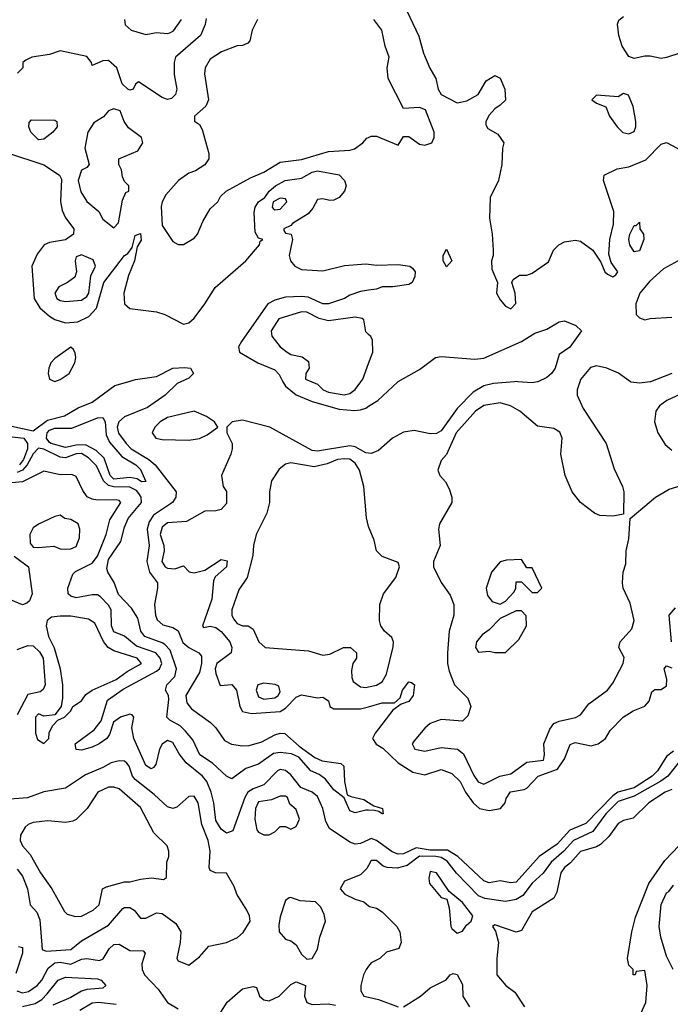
# Model space of a CAD drawing. Header units: inches. Extents: x 2380249 to 2585472, y 382747 to 546448.
# Tile 573 of 626: x 2558700 to 2561125, y 467680 to 471349. Entities that reach past the tile are written whole.
import ezdxf

# ---------------------------------------------------------------- set-up
doc = ezdxf.new("R2010")
doc.units = ezdxf.units.IN
doc.header["$MEASUREMENT"] = 0
for name, color, linetype in [('C5456', 7, 'Continuous'), ('C5457', 7, 'Continuous'), ('C5466', 7, 'Continuous'), ('C5467', 7, 'Continuous')]:
    doc.layers.add(name, color=color, linetype=linetype)

msp = doc.modelspace()

# ---------------------------------------------------------------- linework, layer by layer
at = {"layer": 'C5456', "color": 4}
for points, elevation in [([(2558461.5, 470000), (2558473, 469970), (2558490.6, 469950), (2558555.6, 469935.6), (2558582.2, 469922.2), (2558630, 469868.4), (2558670, 469834.4), (2558750, 469817), (2558803.1, 469856.9), (2558867, 469873), (2558917.7, 469902.3), (2558970, 469923.7), (2559054.7, 469985.3), (2559103.2, 470000)], 16), ([(2559300.4, 470000), (2559286.1, 469993.9), (2559242, 469950), (2559175.7, 469904.3), (2559090, 469868.7), (2559069.5, 469850.5), (2559062.9, 469830), (2559068, 469808), (2559096, 469770), (2559114.9, 469750), (2559180.3, 469710), (2559204.2, 469690), (2559283.2, 469590), (2559281.5, 469570), (2559268.8, 469550), (2559197.7, 469502.3), (2559181.8, 469478.2), (2559174.5, 469450), (2559182.3, 469390), (2559173.1, 469330), (2559183.2, 469290), (2559213, 469250), (2559213.5, 469230), (2559201.4, 469170), (2559205.4, 469130), (2559212.4, 469112.4), (2559233.5, 469093.5), (2559270, 469084.1), (2559290, 469071.6), (2559307.6, 469027.6), (2559329.5, 469009.5), (2559367, 468990), (2559376.6, 468976.6), (2559377.2, 468950), (2559370, 468916.2), (2559318.5, 468830), (2559322.8, 468802.7), (2559340.3, 468780.3), (2559410.4, 468730), (2559430, 468710.4), (2559462.9, 468662.8), (2559489, 468649), (2559530, 468642.6), (2559555.4, 468644.6), (2559601.7, 468658.3), (2559650, 468684.4), (2559670, 468690.2), (2559688.4, 468688.4), (2559741.2, 468641.2), (2559799.5, 468599.5), (2559827, 468587), (2559896.7, 468576.7), (2559907.5, 468567.5), (2559910.3, 468510.3), (2559920.7, 468460.7), (2559933.7, 468453.7), (2559982.5, 468442.5), (2560000, 468431.9)], 16), ([(2559680.8, 470000), (2559690, 469983.1), (2559730, 469951.3), (2559790, 469926.4), (2559890, 469898.2), (2559947.5, 469892.5), (2559970, 469894.9), (2559990, 469902), (2560000, 469908.4)], 24), ([(2559788.3, 470000), (2559810, 469990.8), (2559831, 469970), (2559850, 469961.6), (2559909.2, 469950.8), (2559930, 469956), (2559950, 469971.3), (2559971.5, 470000)], 28), ([(2560000, 469733.9), (2559990, 469735.1), (2559950, 469757.2), (2559930, 469761.2), (2559810, 469741.1), (2559790, 469743), (2559631.8, 469830), (2559530, 469856.9), (2559491.3, 469850), (2559471, 469830), (2559471, 469810), (2559491, 469770), (2559491, 469750), (2559486.8, 469730), (2559451.3, 469650), (2559458, 469610), (2559470.5, 469590.5), (2559470, 469546), (2559450, 469523.7), (2559430, 469518.4), (2559390, 469518), (2559320.8, 469479.2), (2559250, 469474), (2559230, 469457.7), (2559223.5, 469430), (2559236.5, 469390), (2559238.3, 469370), (2559229.2, 469330), (2559242, 469310), (2559250, 469305.7), (2559278, 469302), (2559310, 469314), (2559330.9, 469290.9), (2559350, 469287.3), (2559390, 469297.3), (2559450, 469337.3), (2559472.8, 469332.8), (2559470.5, 469310), (2559427.7, 469272.3), (2559421.6, 469258.4), (2559416.3, 469190), (2559381, 469090), (2559384.5, 469084.5), (2559410, 469088.4), (2559430, 469083.7), (2559450, 469068.5), (2559482.6, 469030), (2559490.4, 469010), (2559488.2, 468990), (2559434.4, 468950), (2559428.3, 468930), (2559430, 468912), (2559447.3, 468867.3), (2559490, 468871), (2559507.3, 468850), (2559520.4, 468790), (2559530.4, 468770.4), (2559563.1, 468763.1), (2559670, 468771.5), (2559690, 468783.1), (2559730, 468824.9), (2559750, 468832.7), (2559810, 468822.4), (2559830, 468824), (2559850, 468811), (2559856, 468790), (2559870, 468780.7), (2559970, 468780.3), (2560000, 468788.8)], 24), ([(2558650, 469796.5), (2558714.6, 469790), (2558729.2, 469770), (2558729.2, 469750), (2558713.5, 469710), (2558698.8, 469690)], 12), ([(2560000, 468403.2), (2559990, 468403.7), (2559950, 468393.2), (2559930, 468401.2), (2559909.5, 468449.5), (2559870, 468478.4), (2559839.2, 468519.2), (2559815.8, 468535.8), (2559784.5, 468550), (2559740.5, 468600.5), (2559712.9, 468612.9), (2559670, 468618.5), (2559645.5, 468614.5), (2559590, 468574.7), (2559542, 468558), (2559490, 468519.6), (2559470, 468529.6), (2559418.1, 468578.1), (2559371.2, 468610), (2559344.9, 468664.9), (2559318.1, 468698.1), (2559297.4, 468717.4), (2559258.8, 468738.8), (2559247.6, 468750), (2559255.1, 468815.1), (2559254, 468830), (2559242.9, 468850), (2559247.6, 468870), (2559278.3, 468901.7), (2559283.7, 468930), (2559259.8, 468999.8), (2559241.1, 469021.1), (2559230, 469027.1), (2559166, 469050), (2559151.6, 469070), (2559139.3, 469119.3), (2559115.9, 469155.8), (2559067.4, 469207.4), (2559051.8, 469251.8), (2559028, 469290), (2559024.2, 469304.2), (2559030, 469336.9), (2559076, 469404), (2559090, 469458), (2559103.7, 469490), (2559153.5, 469550), (2559152.8, 469570), (2559143.6, 469583.6), (2559134.4, 469594.4), (2559110, 469606.9), (2559050, 469607.9), (2559030, 469613.4), (2559011.4, 469630), (2558986.1, 469686.1), (2558956.1, 469716.1), (2558930, 469732), (2558910, 469730.6), (2558870, 469715.7), (2558850, 469718.9), (2558790, 469749.1), (2558770, 469752.8), (2558750, 469731.2), (2558727.6, 469690), (2558710, 469670.6), (2558690, 469662.2)], 16), ([(2560000, 469460.8), (2559992.5, 469492.5), (2559982.4, 469610), (2559966, 469670), (2559950, 469697), (2559930, 469711.2), (2559910, 469712.4), (2559884.7, 469710), (2559845.9, 469694.2), (2559796.7, 469683.3), (2559710, 469698), (2559690, 469693.2), (2559666.4, 469673.6), (2559638, 469630), (2559630.6, 469590), (2559630.7, 469550), (2559620.5, 469510), (2559581.1, 469430), (2559570.4, 469390), (2559568.1, 469351.9), (2559547.7, 469270), (2559516.1, 469223.9), (2559490.7, 469150), (2559490.7, 469130), (2559495.9, 469115.9), (2559510, 469098.8), (2559530, 469090.8), (2559550.6, 469090.6), (2559570, 469078), (2559591, 469030), (2559614, 469010), (2559776.4, 468996.4), (2559830, 468980.7), (2559855.5, 468984.5), (2559906, 469010), (2559932, 469010), (2559954.8, 468990), (2559954.8, 468970), (2559941, 468950), (2559936.3, 468923.7), (2559937.5, 468897.5), (2559943.1, 468883.1), (2559970, 468863), (2559990, 468860.4), (2560000, 468862.4)], 28), ([(2560000, 468293), (2559970, 468279.2), (2559950, 468276.8), (2559930, 468283.5), (2559854.8, 468334.8), (2559840.9, 468360.9), (2559829.8, 468410), (2559810, 468453.7), (2559790, 468469.7), (2559747.2, 468487.2), (2559710, 468534.5), (2559690, 468551.6), (2559670, 468554.2), (2559660.4, 468550), (2559610, 468497.7), (2559570, 468482.4), (2559550.2, 468469.8), (2559538.6, 468450), (2559493.7, 468326.3), (2559470, 468318), (2559450, 468332.3), (2559430, 468365.2), (2559423.1, 468430), (2559413.6, 468470), (2559396.8, 468510), (2559381, 468530), (2559319.6, 468579.6), (2559293.4, 468613.4), (2559270, 468655.8), (2559250, 468662.6), (2559230, 468649.5), (2559220.3, 468630), (2559206.6, 468573.4), (2559198.3, 468561.7), (2559190, 468557), (2559170, 468569.5), (2559124.4, 468670), (2559117.7, 468710), (2559125.2, 468750), (2559118.9, 468758.9), (2559110, 468760.9), (2559074.8, 468750), (2559048.7, 468731.3), (2559034.8, 468685.2), (2559023.8, 468670), (2558996.3, 468650), (2558970, 468637.6), (2558930, 468627), (2558909.5, 468629.5), (2558906.6, 468650), (2558976.9, 468703.1), (2559003.5, 468736.5), (2559026.3, 468813.7), (2559085.6, 468854.4), (2559210, 468921.6), (2559221, 468930), (2559228.8, 468950), (2559223.2, 468970), (2559206.9, 468990), (2559134.8, 469014.8), (2559090, 469051.5), (2559050, 469067.3), (2559041.2, 469090), (2559040.9, 469150), (2559030, 469167.8), (2558999.5, 469199.5), (2558990, 469206), (2558970, 469205.4), (2558910, 469194), (2558890, 469200.7), (2558880.7, 469210), (2558878.9, 469230), (2558897.4, 469282.6), (2558907.3, 469292.7), (2558970, 469323.2), (2558989.8, 469350), (2559021.7, 469430), (2559035.2, 469484.8), (2559076.9, 469550), (2559070, 469557.6), (2559059.5, 469559.5), (2558990, 469558.7), (2558970, 469562), (2558951.3, 469571.3), (2558934.6, 469594.6), (2558910, 469647), (2558894.3, 469654.3), (2558850, 469653), (2558790, 469666.6), (2558710, 469626.9), (2558670, 469623.7)], 24), ([(2558678.4, 469350), (2558732.4, 469310), (2558746.5, 469210), (2558736.1, 469183.9), (2558725.9, 469174.1), (2558710, 469168.3), (2558650, 469193.1)], 24), ([(2558690, 469002.4), (2558730, 469017.2), (2558750, 469015.2), (2558773.9, 468993.9), (2558786.4, 468970), (2558794, 468870), (2558786.7, 468853.3), (2558776.2, 468843.8), (2558730, 468834), (2558690, 468758)], 24), ([(2558690, 468183.8), (2558710, 468157.3), (2558728, 468110), (2558738.8, 468050), (2558762.8, 468022.8), (2558774.7, 467994.7), (2558783.9, 467883.9), (2558798, 467878), (2558890, 467883.7), (2558930, 467915.8), (2559030, 467974.9), (2559083.8, 468036.2), (2559090, 468040.5), (2559110, 468040.5), (2559126.8, 468030), (2559150, 468001), (2559170, 468000.7), (2559210, 468020.4), (2559230, 468018.4), (2559281.3, 467981.3), (2559300.5, 467950), (2559298, 467910), (2559284.7, 467850), (2559290, 467842), (2559330, 467826), (2559370, 467856), (2559404.1, 467895.9), (2559470, 467910.4), (2559511.7, 467928.3), (2559533.1, 467946.9), (2559558, 467990), (2559556, 468010), (2559546.6, 468030), (2559509.3, 468090), (2559498.9, 468118.9), (2559470, 468168.7), (2559429.4, 468169.4), (2559410, 468178), (2559406, 468190), (2559409.5, 468250.5), (2559402.4, 468290), (2559378.9, 468350), (2559365.2, 468430), (2559350, 468455.3), (2559330, 468454), (2559285.5, 468414.5), (2559270, 468409.5), (2559250, 468415.1), (2559201, 468461), (2559130, 468517.6), (2559119.7, 468530), (2559107.3, 468567.3), (2559098.4, 468578.4), (2559090, 468585.2), (2559070, 468586.6), (2559039.9, 468580.1), (2559010, 468562), (2558944.9, 468535.1), (2558870, 468485.6), (2558790, 468472), (2558729.2, 468449.2), (2558630, 468442)], 28), ([(2560000, 468197.5), (2559993.7, 468186.3), (2559970, 468162), (2559910, 468138), (2559894, 468110), (2559912, 468090), (2559950, 468071.3), (2559982, 468062), (2560000, 468046.7)], 28), ([(2558689.2, 467730), (2558710, 467723), (2558732.6, 467727.4), (2558764.1, 467750), (2558781.5, 467770), (2558806, 467814), (2558830, 467833.8), (2558850, 467836.2), (2558890, 467829.5), (2558930, 467847.6), (2558950, 467850.4), (2558997.2, 467842.7), (2559010.9, 467849.1), (2559033.3, 467886.7), (2559050, 467902.4), (2559070, 467903.8), (2559110, 467879.6), (2559159.3, 467879.3), (2559166.8, 467870), (2559154.3, 467830), (2559155.6, 467810), (2559164.6, 467790), (2559215.7, 467735.7), (2559250, 467686), (2559290, 467663.2)], 24), ([(2558695.2, 467895.2), (2558710, 467891), (2558710.3, 467870), (2558685, 467795)], 24), ([(2560000, 467821.4), (2559991, 467810), (2559981, 467790), (2559971, 467750), (2559971, 467730), (2559982, 467710), (2560000, 467705.9)], 28), ([(2558710, 467671.4), (2558757.6, 467682.4), (2558781.9, 467698.1), (2558801.6, 467718.4), (2558842.8, 467770), (2558870, 467780.4), (2558990, 467774), (2559003, 467770), (2559020.3, 467750), (2559010, 467739.7), (2558950, 467734.8), (2558930, 467729.1), (2558890, 467704.5), (2558823.2, 467676.8)], 16), ([(2559449.3, 467650), (2559472.9, 467687.1), (2559530, 467737.3), (2559570, 467746), (2559582, 467742), (2559594, 467710), (2559610, 467696.3), (2559630, 467692.7), (2559666.6, 467710), (2559710, 467754), (2559730, 467764), (2559764.7, 467750), (2559760.5, 467710), (2559770, 467686.4), (2559790, 467678.7), (2559850, 467681.3), (2559876.7, 467676.7)], 24), ([(2559059.4, 467679.4), (2558993.4, 467686.6), (2558970, 467683.5), (2558923.7, 467656.3)], 24)]:
    msp.add_lwpolyline(points, dxfattribs=dict(at, elevation=elevation))
for points, elevation in [([(2559350, 469889.6), (2559250, 469866.3), (2559223, 469850), (2559203, 469830), (2559193.4, 469810), (2559207.3, 469790), (2559230, 469784.9), (2559330, 469782.7), (2559370, 469788.7), (2559398, 469802), (2559438, 469830), (2559425.2, 469850), (2559396, 469870)], 24), ([(2559153.2, 469626.8), (2559137.5, 469637.5), (2559110, 469642.4), (2559050, 469636.3), (2559036.3, 469650), (2559014.7, 469714.8), (2558984.1, 469744.1), (2558944.2, 469764.2), (2558910, 469763.5), (2558870, 469754.7), (2558817.2, 469770), (2558810, 469773.3), (2558799.8, 469790), (2558802.4, 469810), (2558810, 469819.6), (2558830, 469827.4), (2558893.6, 469826.4), (2558990, 469864.9), (2559010, 469866), (2559018, 469850), (2559021.4, 469801.4), (2559034.7, 469774.7), (2559080.7, 469720.7), (2559133, 469690), (2559150, 469673), (2559170, 469628)], 12), ([(2558850, 469502), (2558830, 469498), (2558770, 469469.3), (2558750, 469456), (2558737.1, 469430), (2558738.8, 469398.8), (2558750, 469383.8), (2558770, 469381.6), (2558827.1, 469387.1), (2558850, 469377.3), (2558870, 469376.3), (2558890, 469377.3), (2558910, 469386), (2558922, 469418), (2558923.7, 469450), (2558917.2, 469470), (2558890, 469486.6), (2558868, 469490)], 28), ([(2558890, 469126), (2558850, 469126), (2558818, 469122), (2558802, 469110), (2558798, 469090), (2558806.8, 469050), (2558828.6, 469008.6), (2558850.8, 468930), (2558859.1, 468870), (2558858.8, 468821.2), (2558854, 468790), (2558830, 468758), (2558790, 468754), (2558770, 468762), (2558758, 468750), (2558758, 468690), (2558766, 468666), (2558790, 468652), (2558808, 468670), (2558808.8, 468691.1), (2558822, 468718), (2558842, 468738), (2558866, 468750), (2558890, 468774), (2558898, 468790), (2558930, 468811), (2558946.2, 468833.8), (2558969.7, 468850.3), (2559059.3, 468890), (2559100.1, 468919.9), (2559153.2, 468950), (2559138, 468970), (2559050, 468997.4), (2559029.8, 469009.8), (2559011.6, 469031.6), (2558980.1, 469100.1), (2558955.6, 469115.6)], 28), ([(2559610, 468876.2), (2559587.3, 468870), (2559580.5, 468850), (2559590, 468826), (2559610, 468817.1), (2559650, 468821.6), (2559662.7, 468830), (2559670, 468844.7), (2559665.6, 468865.6), (2559651.7, 468871.7)], 28), ([(2559050, 468489.3), (2559030, 468489.3), (2558991, 468470), (2558951.3, 468410), (2558910, 468368.7), (2558898, 468362), (2558870, 468357.2), (2558804, 468364), (2558750, 468357), (2558730.5, 468349.5), (2558719.9, 468340.1), (2558702.8, 468310), (2558701, 468290), (2558710.6, 468270.6), (2558738.3, 468238.3), (2558777.1, 468170), (2558819.1, 468110), (2558866, 468026), (2558876, 468016), (2558907.5, 468007.5), (2558930, 468008), (2558973.2, 468030), (2558996, 468050), (2559008.7, 468110), (2559022.7, 468117.3), (2559090, 468136), (2559110, 468136), (2559150, 468146), (2559191, 468151), (2559235.3, 468144.7), (2559247.3, 468152.7), (2559248, 468210), (2559255.3, 468230), (2559255.3, 468250), (2559248.7, 468270), (2559199.3, 468319.3), (2559150, 468412.7), (2559070, 468482.7)], 32), ([(2559690, 468455.3), (2559670, 468455.3), (2559638.5, 468441.5), (2559590, 468434), (2559578.4, 468410), (2559575.5, 468370), (2559584, 468330), (2559590, 468321), (2559610, 468311), (2559628.8, 468311.1), (2559650, 468322), (2559670, 468342), (2559690, 468342), (2559710, 468332), (2559730, 468342), (2559742, 468370), (2559730, 468406), (2559706, 468426), (2559698, 468450)], 28), ([(2559710, 468078), (2559703.6, 468076.4), (2559690, 468066), (2559670, 468006), (2559664.9, 467975.1), (2559667.3, 467950), (2559690, 467922.8), (2559710, 467916), (2559730, 467901), (2559750, 467866), (2559770, 467847.7), (2559790, 467851), (2559810, 467884.7), (2559818, 467930), (2559839.3, 467990), (2559834.8, 468014.8), (2559822, 468042), (2559802, 468062), (2559744.7, 468064.7)], 28)]:
    msp.add_lwpolyline(points, close=True, dxfattribs=dict(at, elevation=elevation))
at = {"layer": 'C5457', "color": 4}
for points, elevation in [([(2559394, 471354), (2559390.9, 471330.9), (2559373, 471290), (2559280.5, 471210), (2559274.9, 471190), (2559275.3, 471144.7), (2559285.3, 471090), (2559280.4, 471070), (2559265.1, 471054.9), (2559250, 471051.5), (2559230, 471059.7), (2559142, 471118), (2559131.3, 471108.7), (2559122, 471090), (2559110, 471086.6), (2559102, 471090), (2559081.2, 471110), (2559062, 471170), (2559030, 471197), (2559010, 471196), (2558970, 471178), (2558966.6, 471190), (2558950, 471211.6), (2558850, 471233.6), (2558810, 471219.8), (2558744.7, 471210), (2558722, 471198), (2558710.9, 471189.1), (2558710.7, 471170), (2558691, 471150)], 24), ([(2559090.4, 471350), (2559092.7, 471330), (2559114.8, 471310), (2559170, 471293.7), (2559210, 471301.7), (2559250, 471297.6), (2559259.4, 471300.6), (2559272.5, 471307.5), (2559302.7, 471350)], 24), ([(2559586, 471350), (2559566, 471310), (2559557.3, 471270), (2559550, 471261.2), (2559530, 471253.2), (2559510, 471252.3), (2559452, 471230), (2559410, 471202), (2559390.7, 471170), (2559387.9, 471147.9), (2559402.8, 471050), (2559393, 471027), (2559351.3, 470990), (2559351.6, 470971.6), (2559370, 470958), (2559379.8, 470939.8), (2559404.7, 470850), (2559404.7, 470830), (2559390, 470808.7), (2559354.4, 470785.6), (2559330, 470777.2), (2559291.3, 470750), (2559243.9, 470696.1), (2559230.6, 470670), (2559227.3, 470652.7), (2559230, 470582), (2559270, 470522), (2559290, 470511.3), (2559310, 470510.8), (2559350, 470534.8), (2559362.7, 470550), (2559382.5, 470597.5), (2559410, 470644.7), (2559438, 470670), (2559448, 470690), (2559469.4, 470710.6), (2559560.1, 470759.9), (2559610, 470780.5), (2559670, 470818.8), (2559750, 470828.7), (2559850, 470858.4), (2559930, 470863), (2559947.7, 470867.7), (2559979, 470890), (2559992.9, 470907.1), (2560000, 470910.3)], 28), ([(2558650, 470854), (2558790, 470808), (2558847.7, 470770), (2558854.9, 470754.9), (2558852.1, 470672.1), (2558858.3, 470638.3), (2558870, 470610.8), (2558901.6, 470570), (2558900.5, 470550), (2558870, 470528.2), (2558810, 470518.4), (2558790.4, 470509.6), (2558764.4, 470475.6), (2558744.2, 470430), (2558753.7, 470310), (2558775.1, 470275.1), (2558810, 470243.7), (2558830, 470232), (2558870, 470219.5), (2558916.3, 470223.7), (2558957.5, 470242.5), (2558985.9, 470274.1), (2559013.5, 470370), (2559089.6, 470470), (2559102, 470478), (2559119.3, 470500.7), (2559130, 470544.7), (2559150, 470552), (2559152.1, 470527.9), (2559137.3, 470502.7), (2559127.7, 470450), (2559104.6, 470395.4), (2559087.4, 470330), (2559090.4, 470290.4), (2559110, 470273.4), (2559210, 470260.4), (2559241, 470250), (2559310, 470214.8), (2559330, 470219.1), (2559350, 470237.3), (2559389.6, 470290), (2559428.3, 470351.7), (2559542.9, 470450), (2559594, 470510), (2559596.4, 470523.6), (2559606, 470530), (2559590, 470535.3), (2559577.2, 470557.2), (2559574, 470630), (2559577.2, 470650), (2559589.2, 470670), (2559612.9, 470687.1), (2559629.4, 470710), (2559653.2, 470730), (2559689.2, 470750), (2559750, 470759.1), (2559790, 470780.4), (2559810, 470786), (2559890.4, 470770.4), (2559910.4, 470750.4), (2559916.3, 470730), (2559910.6, 470710), (2559890, 470686.6), (2559870, 470677), (2559855.5, 470675.5), (2559830, 470681.2), (2559810, 470679), (2559792.7, 470647.3), (2559774.2, 470625.8), (2559716, 470590), (2559710, 470582), (2559684.7, 470570), (2559683.6, 470563.6), (2559690, 470554), (2559712, 470550), (2559716, 470530), (2559704.4, 470470), (2559708.4, 470450), (2559724.9, 470430), (2559750, 470418), (2559830, 470413), (2559910, 470433), (2559990, 470439.1), (2560000, 470437.9)], 24), ([(2560000, 470340.6), (2559970, 470336), (2559930, 470322.7), (2559910, 470309.5), (2559850, 470289.6), (2559830, 470289.6), (2559775.1, 470315.1), (2559750, 470317.4), (2559690, 470314.7), (2559650, 470304), (2559624.4, 470290), (2559526.4, 470150), (2559515.5, 470130), (2559519.1, 470110), (2559586.8, 470070), (2559650, 470043.7), (2559666.5, 470026.5), (2559680.8, 470000)], 24), ([(2560000, 470176.4), (2559990, 470186), (2559982, 470230), (2559975.5, 470235.5), (2559950, 470240.9), (2559850, 470227), (2559815.6, 470235.6), (2559770, 470258.7), (2559750, 470260.5), (2559665.9, 470234.2), (2559637.3, 470190), (2559638.8, 470170), (2559671, 470130), (2559696, 470110), (2559710, 470102), (2559752.5, 470092.5), (2559775.5, 470075.5), (2559778.8, 470050), (2559766, 470030), (2559764.7, 470010), (2559788.3, 470000)], 28), ([(2559971.5, 470000), (2559979, 470010), (2560000, 470067.8)], 28), ([(2559103.2, 470000), (2559131.4, 470008.5), (2559210, 470019.7), (2559270, 470050.2), (2559313.5, 470053.5), (2559336, 470050), (2559347.3, 470030), (2559330, 470012.7), (2559300.4, 470000)], 16)]:
    msp.add_lwpolyline(points, dxfattribs=dict(at, elevation=elevation))
for points, elevation in [([(2559050, 471017.2), (2559030, 471009), (2559012.4, 470987.6), (2558975.6, 470964.4), (2558953, 470930), (2558942.8, 470870), (2558958, 470810), (2558950, 470798), (2558930, 470788.7), (2558918, 470750), (2558927.1, 470707.1), (2558950, 470671.3), (2558994.4, 470634.4), (2559010, 470606), (2559050, 470574), (2559068, 470592), (2559083.2, 470676.8), (2559095.3, 470704.7), (2559106, 470710), (2559106, 470730), (2559090, 470746), (2559083.1, 470763.1), (2559079, 470790), (2559069, 470810), (2559069, 470830), (2559139.5, 470860.5), (2559159, 470890), (2559154, 470910), (2559105.6, 470945.6), (2559089.4, 470970), (2559074, 471010)], 28), ([(2558770, 470900.9), (2558740.9, 470930), (2558733.2, 470950), (2558734.6, 470965.4), (2558744, 470976), (2558830, 470974.8), (2558838, 470970), (2558838.8, 470950), (2558822.8, 470930), (2558790, 470904.5)], 24), ([(2559670, 470684), (2559644.7, 470670), (2559641, 470650), (2559644.9, 470644.9), (2559650, 470641), (2559670, 470642.8), (2559695.1, 470670), (2559690, 470682)], 24), ([(2558930, 470472.7), (2558910, 470466), (2558906, 470450), (2558911.3, 470410), (2558904.7, 470390), (2558878, 470370), (2558846, 470354), (2558831, 470330), (2558838, 470310), (2558850, 470302.8), (2558870, 470299.1), (2558930, 470303.8), (2558950, 470317.3), (2558956.9, 470330), (2558965.2, 470394.8), (2558982, 470430), (2558974, 470454)], 28), ([(2558890, 470128.7), (2558830, 470086.6), (2558815.5, 470070), (2558808, 470050), (2558805.5, 470030), (2558811, 470010), (2558830, 470000.5), (2558850, 470008.5), (2558883.7, 470030), (2558905.1, 470070), (2558909.3, 470090), (2558906, 470106), (2558900.4, 470120.4)], 24)]:
    msp.add_lwpolyline(points, close=True, dxfattribs=dict(at, elevation=elevation))
at = {"layer": 'C5466', "color": 4}
for points, elevation in [([(2560544.1, 470000), (2560466.1, 469993.9), (2560430, 469984.2), (2560390, 469960.5), (2560330, 469899.7), (2560270, 469816.9), (2560253.6, 469806.4), (2560230, 469805.4), (2560170, 469817.7), (2560130, 469812.3), (2560088.8, 469790), (2560036.5, 469743.5), (2560010, 469732.8), (2560000, 469733.9)], 24), ([(2560000, 469908.4), (2560034, 469930), (2560109.6, 470000)], 24), ([(2560787.2, 470000), (2560777.3, 469970), (2560777.3, 469950), (2560799.9, 469899.9), (2560885.5, 469770), (2560915.2, 469675.2), (2560946.8, 469610), (2560950.9, 469589.1), (2560950, 469506), (2560910, 469499), (2560861.5, 469501.5), (2560842, 469510), (2560789.6, 469549.6), (2560759.3, 469590), (2560732.7, 469650), (2560717, 469730), (2560721.2, 469790), (2560712.5, 469812.5), (2560690, 469825.2), (2560630, 469834), (2560564, 469890), (2560529.5, 469909.5), (2560490, 469920.7), (2560430, 469911.6), (2560398, 469890), (2560326.7, 469810), (2560290.8, 469729.2), (2560270, 469706), (2560258, 469670), (2560266, 469650), (2560287.3, 469627.3), (2560300.7, 469600.7), (2560310.6, 469570), (2560310.7, 469550), (2560264.9, 469470), (2560260.7, 469450), (2560266.8, 469390), (2560242, 469330), (2560242, 469310), (2560270, 469252), (2560304.5, 469204.5), (2560317.3, 469170), (2560317.3, 469130), (2560300.7, 469070), (2560294.4, 468990), (2560294, 468950), (2560300.7, 468920.7), (2560320.7, 468870), (2560370, 468821), (2560380.5, 468790), (2560370, 468755.3), (2560350, 468735.3), (2560270, 468741.2), (2560230, 468726), (2560210, 468709.2), (2560170, 468662), (2560162.8, 468650), (2560172, 468630), (2560210, 468623), (2560270, 468636.3), (2560330.8, 468630.8), (2560353.7, 468613.7), (2560392.8, 468532.8), (2560409, 468509), (2560430, 468500.5), (2560489.8, 468530.2), (2560530, 468538.4), (2560590, 468582), (2560651.6, 468590), (2560655.6, 468610), (2560652.7, 468650), (2560675.3, 468704.7), (2560690, 468726.8), (2560710, 468735.5), (2560771.6, 468748.4), (2560790, 468758.8), (2560820.7, 468799.3), (2560890, 468850.8), (2560910, 468876), (2560949.5, 468950), (2560952.3, 468972.3), (2560933.2, 469010), (2560937.2, 469030), (2560981.6, 469078.4), (2560989.6, 469110), (2560975.1, 469175.1), (2560949.4, 469230), (2560946, 469250), (2560949.3, 469290), (2560958.6, 469321.4), (2560959.5, 469370), (2560970, 469414), (2560975.3, 469490), (2561069.6, 469570.3), (2561120.1, 469599.9), (2561190, 469620.5)], 28), ([(2560630.9, 470000), (2560630, 469999.6), (2560610, 469996.3), (2560556.7, 470000)], 24), ([(2561051.1, 470000), (2561050, 469999.6), (2561010, 469994.5), (2560978.6, 469998.6), (2560976.7, 470000)], 28), ([(2561179.3, 469960.7), (2561111.3, 469930), (2561084.7, 469910), (2561071.3, 469890), (2561066, 469850), (2561078, 469810), (2561105.4, 469765.4), (2561130, 469744.7)], 32), ([(2560000, 468862.4), (2560030, 468868.5), (2560050, 468882), (2560067.3, 468910), (2560092.1, 469012.1), (2560092.3, 469030), (2560086.3, 469046.3), (2560059, 469070), (2560045.2, 469090), (2560041.2, 469110), (2560042, 469170), (2560055.3, 469210), (2560102, 469270), (2560115.3, 469310), (2560110, 469326), (2560050, 469348.7), (2560029.3, 469369.3), (2560021.2, 469410), (2560000.2, 469460.2), (2560000, 469460.8)], 28), ([(2561143, 469157), (2561119.3, 469130), (2561128.4, 469030)], 28), ([(2560000, 468788.8), (2560050, 468803), (2560096.4, 468803.6), (2560118, 468822), (2560126.6, 468850), (2560150, 468882), (2560159.6, 468879.6), (2560170.7, 468870.7), (2560166, 468830), (2560150, 468808.7), (2560122, 468798), (2560090, 468775.3), (2560024, 468690), (2560014, 468670), (2560028.7, 468648.7), (2560053.7, 468633.7), (2560110, 468579.5), (2560165.1, 468545.1), (2560210, 468534.9), (2560270, 468554.4), (2560310, 468540.4), (2560341.3, 468510), (2560361.1, 468470), (2560390.3, 468430), (2560413.4, 468410), (2560450, 468402), (2560491.4, 468410), (2560509.6, 468430), (2560513.4, 468446.6), (2560528.4, 468471.6), (2560580.2, 468479.8), (2560590, 468484.7), (2560631.8, 468530), (2560704, 468556), (2560730, 468594.8), (2560751.9, 468648.1), (2560770, 468654.9), (2560830, 468643.2), (2560856, 468650), (2560883.7, 468670), (2560900.1, 468699.9), (2560949.2, 468750), (2560986.1, 468773.9), (2561030, 468790.4), (2561046, 468810), (2561055.5, 468844.5), (2561066.8, 468853.2), (2561090, 468853.4), (2561110, 468866.8), (2561112, 468892), (2561101.2, 468930), (2561110, 468941), (2561130, 468933.4)], 24), ([(2561136.7, 468623.3), (2561110, 468603), (2561077.3, 468550), (2561056.5, 468530), (2560990, 468486.4), (2560929.6, 468470.4), (2560910, 468456.2), (2560810, 468353.3), (2560750, 468328.4), (2560702.9, 468277.1), (2560635.8, 468230), (2560550, 468134.5), (2560530, 468131.8), (2560490, 468139.6), (2560450, 468131.8), (2560430, 468139.5), (2560332.6, 468230), (2560294.1, 468254.1), (2560230, 468254.1), (2560177.5, 468262.5), (2560130, 468241), (2560110, 468239.8), (2560088.2, 468248.2), (2560030, 468289.7), (2560010, 468297.6), (2560000, 468293)], 24), ([(2561163, 468590), (2561115.3, 468530), (2561088.8, 468511.2), (2560990, 468455.9), (2560930, 468435.1), (2560884.9, 468390), (2560835.9, 468324.1), (2560763.6, 468290), (2560727.6, 468250), (2560680.9, 468210), (2560651, 468169), (2560610, 468131.3), (2560574.9, 468085.1), (2560550, 468069.7), (2560510, 468062.4), (2560433.9, 468073.9), (2560410, 468083.5), (2560328.2, 468168.2), (2560292.6, 468212.6), (2560270, 468226.8), (2560251, 468231), (2560190, 468231.6), (2560143.2, 468196.8), (2560107, 468187), (2560069.3, 468189.3), (2560054.8, 468194.8), (2560030, 468216), (2560010, 468215.3), (2560000, 468197.5)], 28), ([(2561130, 468479.6), (2561104.9, 468470), (2561044, 468430), (2560986.8, 468373.2), (2560950, 468365.2), (2560930, 468354), (2560895.1, 468304.9), (2560864.2, 468275.8), (2560850, 468267), (2560790, 468249.4), (2560753, 468207), (2560730.7, 468190), (2560716.3, 468170), (2560702, 468098), (2560690, 468075.3), (2560610, 468024), (2560570, 467955.3), (2560550, 467948.7), (2560470, 467975.3), (2560462, 467970), (2560472.7, 467952.7), (2560484.7, 467910), (2560478, 467850), (2560478, 467790), (2560512, 467750), (2560545.2, 467725.2), (2560580.7, 467670)], 32), ([(2560000, 468431.9), (2560019.8, 468419.8), (2560052, 468410), (2560054, 468390), (2560050, 468389.2), (2560038, 468398), (2560022, 468402), (2560000, 468403.2)], 16), ([(2561015.1, 467644.9), (2561033.8, 467686.2), (2561039, 467750), (2561030, 467806), (2560998, 467802), (2560994, 467790), (2560986, 467790), (2560986, 467810), (2560970, 467826), (2560965.2, 467850), (2560980.9, 467950), (2560995.3, 468004.7), (2561044.5, 468130), (2561104.4, 468215.6), (2561289.4, 468410)], 32), ([(2561135.1, 467810), (2561110, 467859), (2561089.5, 467930.5), (2561082.9, 467970), (2561090, 468052), (2561110, 468094.8), (2561119.5, 468100.5), (2561136.5, 468123.5)], 28), ([(2560000, 468046.7), (2560003.6, 468043.6), (2560030, 468038), (2560050, 468024.7), (2560104.7, 467970), (2560116, 467950), (2560122, 467910), (2560112.7, 467887.3), (2560066.4, 467873.6), (2560042, 467850), (2560010, 467834), (2560000, 467821.4)], 28), ([(2560130, 467670.5), (2560194, 467710), (2560230, 467741), (2560289.3, 467770.7), (2560304, 467790), (2560314.8, 467794.8), (2560330.7, 467790.7), (2560350, 467754), (2560351.3, 467710), (2560376, 467670)], 28), ([(2560000, 467705.9), (2560037.3, 467697.3), (2560110, 467670.4)], 28)]:
    msp.add_lwpolyline(points, dxfattribs=dict(at, elevation=elevation))
at = {"layer": 'C5466', "color": 4, "elevation": 32}
for points in [[(2560570, 469338), (2560514.6, 469334.6), (2560490, 469328.7), (2560458, 469290), (2560438.8, 469230), (2560442.8, 469202.8), (2560461, 469181), (2560490, 469171.3), (2560510, 469182), (2560543.1, 469216.9), (2560548.7, 469230), (2560550, 469254), (2560570, 469254), (2560610, 469214), (2560630, 469214), (2560646, 469230), (2560610, 469306), (2560590, 469306)], [(2560570, 469146), (2560550, 469146), (2560490, 469118), (2560450, 469075.3), (2560423.5, 469056.5), (2560402.8, 469030), (2560398, 469010), (2560410, 468992), (2560450, 468996), (2560470, 468991), (2560510, 468991.3), (2560560.4, 469039.6), (2560588, 469090), (2560587.3, 469127.3)], [(2560230, 468174), (2560224, 468150), (2560226.8, 468130), (2560270, 468078), (2560291.6, 468071.6), (2560299.8, 468039.8), (2560306.8, 467970), (2560310, 467962), (2560330, 467944.7), (2560350, 467952), (2560365.2, 467974.8), (2560382, 467990), (2560388, 468010), (2560350, 468059), (2560300.2, 468100.2), (2560252.7, 468170)]]:
    msp.add_lwpolyline(points, close=True, dxfattribs=at)
at = {"layer": 'C5467', "color": 4}
for points, elevation in [([(2560000, 470910.3), (2560010, 470914.8), (2560030, 470914.8), (2560110, 470882), (2560130, 470914), (2560150, 470914), (2560190, 470884.7), (2560210, 470881), (2560235.3, 470890), (2560244, 470910), (2560244, 470930), (2560212.7, 471012.7), (2560190, 471022), (2560130, 471018), (2560073.2, 471130), (2560069.3, 471169.3), (2560077.2, 471210), (2560061.2, 471250), (2560049.2, 471310), (2560019, 471350)], 28), ([(2560142, 471382), (2560187.9, 471287.9), (2560204.7, 471224.7), (2560228.1, 471168.1), (2560250.4, 471130.4), (2560258.8, 471090), (2560271, 471070), (2560330, 471038.8), (2560366.4, 471046.4), (2560408.7, 471070), (2560438.6, 471121.4), (2560470, 471141), (2560490, 471131.3), (2560507.3, 471090), (2560510.4, 471049.6), (2560490.8, 471030), (2560470, 471017.2), (2560450, 470993.2), (2560437.3, 470970), (2560436.9, 470956.9), (2560444, 470944), (2560482, 470922), (2560504.7, 470890), (2560498.8, 470870), (2560496.3, 470810), (2560484, 470750), (2560453.2, 470686.8), (2560450.7, 470610), (2560461, 470550), (2560464.7, 470490), (2560464.7, 470470), (2560458, 470450), (2560459.6, 470419.6), (2560481, 470370), (2560477.3, 470330), (2560490, 470304.7), (2560510, 470282), (2560530, 470272), (2560548.7, 470291.3), (2560546, 470330), (2560534, 470370), (2560539, 470381), (2560562.7, 470397.3), (2560590, 470397.3), (2560610, 470404), (2560670, 470446.8), (2560689.5, 470490.5), (2560709.6, 470510.4), (2560730, 470520.7), (2560770, 470527.3), (2560790, 470524), (2560836, 470490), (2560865.4, 470445.4), (2560881, 470410), (2560890, 470401), (2560910, 470391.3), (2560922, 470398), (2560928.7, 470410), (2560904, 470444), (2560895.5, 470475.5), (2560899.5, 470530), (2560912.5, 470587.5), (2560914.5, 470634.5), (2560875.3, 470750), (2560878, 470770), (2560926.3, 470793.7), (2560970, 470800.7), (2561033.4, 470826.6), (2561090, 470884.7), (2561110, 470891), (2561270, 470806.8)], 28), ([(2561210, 471240.5), (2561110, 471207.8), (2561090, 471204.2), (2561050, 471213.6), (2561030, 471213.6), (2560990, 471205.1), (2560970, 471212), (2560945.4, 471250), (2560933.3, 471290), (2560927.5, 471332.5), (2560932.7, 471347.3), (2560950, 471361)], 28), ([(2560000, 470437.9), (2560030, 470434), (2560110, 470437.3), (2560154, 470430), (2560163.6, 470423.6), (2560174, 470410), (2560172.7, 470392.7), (2560162, 470370), (2560150, 470362), (2560090, 470354), (2560050, 470354), (2560030, 470345.2), (2560000, 470340.6)], 24), ([(2561154, 470450), (2561099.7, 470420.3), (2561047.1, 470372.9), (2561010.6, 470330), (2560996.3, 470290), (2560998, 470250), (2561010, 470238), (2561030, 470231), (2561050, 470236), (2561130, 470240.4)], 28), ([(2560109.6, 470000), (2560110, 470000.4), (2560190, 470046), (2560250, 470090.5), (2560270, 470094.4), (2560395.6, 470084.4), (2560430, 470088.2), (2560569.7, 470150.3), (2560619.1, 470180.9), (2560664.8, 470195.2), (2560710, 470222.8), (2560730, 470226.8), (2560772, 470210), (2560794, 470190), (2560750.7, 470129.3), (2560710, 470102), (2560695.5, 470050), (2560682, 470030), (2560664.6, 470015.4), (2560630.9, 470000)], 24), ([(2560000, 470067.8), (2560015.3, 470110), (2560014.6, 470154.6), (2560008.4, 470168.4), (2560000, 470176.4)], 28), ([(2560976.7, 470000), (2560931.9, 470031.9), (2560888, 470050), (2560850, 470059.3), (2560827.1, 470052.9), (2560790, 470008.7), (2560787.2, 470000)], 28), ([(2561130.8, 470030), (2561051.1, 470000)], 28), ([(2560556.7, 470000), (2560550, 470000.5), (2560544.1, 470000)], 24)]:
    msp.add_lwpolyline(points, dxfattribs=dict(at, elevation=elevation))
for points, elevation in [([(2560950, 471074), (2560930, 471062), (2560850, 471068), (2560832, 471050), (2560850, 471038), (2560884.7, 471024.7), (2560898, 470990), (2560926, 470950), (2560948.2, 470928.2), (2560970, 470924), (2560990, 470932), (2560996, 470950), (2560996, 470970), (2560985.6, 471025.6), (2560968.4, 471068.4)], 32), ([(2560990, 470484), (2560974, 470510), (2560969.6, 470529.6), (2560974, 470550), (2560990, 470582), (2560998, 470582), (2561010, 470594), (2561011.3, 470570), (2561024.7, 470550), (2561026, 470530), (2561010, 470488)], 24), ([(2560290, 470428), (2560278, 470450), (2560278, 470470), (2560290, 470494), (2560310.7, 470450)], 24)]:
    msp.add_lwpolyline(points, close=True, dxfattribs=dict(at, elevation=elevation))

doc.saveas('drawing.dxf')
